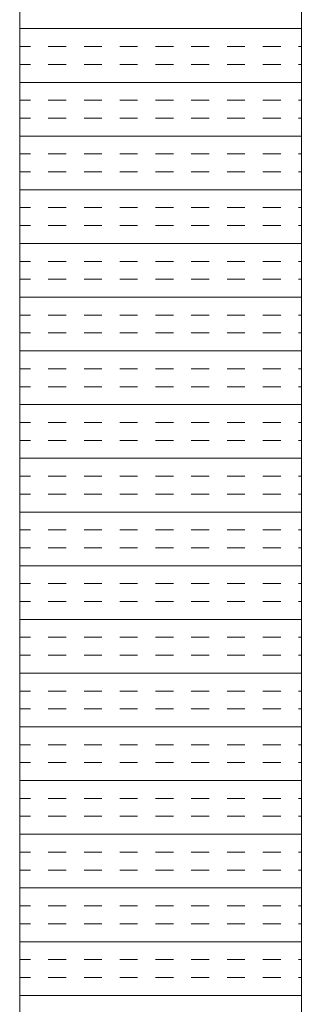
# Model space of a CAD drawing. Extents: x 3940905 to 4145695, y 925352 to 1109797.
# Tile 284 of 656: x 3979803 to 3979853, y 1100259 to 1100434. Entities that reach past the tile are written whole.
import ezdxf

# ---------------------------------------------------------------- set-up
doc = ezdxf.new("R2010")
doc.units = 0
doc.header["$LTSCALE"] = 750
doc.header["$MEASUREMENT"] = 0
doc.layers.add('CKD Equipments', color=252, linetype='CONTINUOUS', lineweight=0)

msp = doc.modelspace()

# ---------------------------------------------------------------- linework, layer by layer
at = {"layer": 'CKD Equipments'}
for p, q in [((3979802.61, 1100610.1), (3979802.61, 1099910.1)), ((3979852.61, 1100560.1), (3979852.61, 1099960.1))]:
    msp.add_line(p, q, dxfattribs=at)
at = {"layer": 'CKD Equipments', "color": 4, "linetype": 'Continuous'}
for p, q in [((3979802.61, 1100432.46), (3979852.61, 1100432.46)), ((3979802.61, 1100429.28), (3979804.5, 1100429.28)), ((3979807.68, 1100429.28), (3979810.85, 1100429.28)), ((3979814.03, 1100429.28), (3979817.2, 1100429.28)), ((3979820.38, 1100429.28), (3979823.55, 1100429.28)), ((3979826.73, 1100429.28), (3979829.9, 1100429.28)), ((3979833.08, 1100429.28), (3979836.25, 1100429.28)), ((3979839.43, 1100429.28), (3979842.6, 1100429.28)), ((3979845.78, 1100429.28), (3979848.95, 1100429.28)), ((3979852.13, 1100429.28), (3979852.61, 1100429.28)), ((3979802.61, 1100426.11), (3979804.5, 1100426.11)), ((3979807.68, 1100426.11), (3979810.85, 1100426.11)), ((3979814.03, 1100426.11), (3979817.2, 1100426.11)), ((3979820.38, 1100426.11), (3979823.55, 1100426.11)), ((3979826.73, 1100426.11), (3979829.9, 1100426.11)), ((3979833.08, 1100426.11), (3979836.25, 1100426.11)), ((3979839.43, 1100426.11), (3979842.6, 1100426.11)), ((3979845.78, 1100426.11), (3979848.95, 1100426.11)), ((3979852.13, 1100426.11), (3979852.61, 1100426.11)), ((3979802.61, 1100422.93), (3979852.61, 1100422.93)), ((3979802.61, 1100419.76), (3979804.5, 1100419.76)), ((3979807.68, 1100419.76), (3979810.85, 1100419.76)), ((3979814.03, 1100419.76), (3979817.2, 1100419.76)), ((3979820.38, 1100419.76), (3979823.55, 1100419.76)), ((3979826.73, 1100419.76), (3979829.9, 1100419.76)), ((3979833.08, 1100419.76), (3979836.25, 1100419.76)), ((3979839.43, 1100419.76), (3979842.6, 1100419.76)), ((3979845.78, 1100419.76), (3979848.95, 1100419.76)), ((3979852.13, 1100419.76), (3979852.61, 1100419.76)), ((3979802.61, 1100416.58), (3979804.5, 1100416.58)), ((3979807.68, 1100416.58), (3979810.85, 1100416.58)), ((3979814.03, 1100416.58), (3979817.2, 1100416.58)), ((3979820.38, 1100416.58), (3979823.55, 1100416.58)), ((3979826.73, 1100416.58), (3979829.9, 1100416.58)), ((3979833.08, 1100416.58), (3979836.25, 1100416.58)), ((3979839.43, 1100416.58), (3979842.6, 1100416.58)), ((3979845.78, 1100416.58), (3979848.95, 1100416.58)), ((3979852.13, 1100416.58), (3979852.61, 1100416.58)), ((3979802.61, 1100413.41), (3979852.61, 1100413.41)), ((3979802.61, 1100410.23), (3979804.5, 1100410.23)), ((3979807.68, 1100410.23), (3979810.85, 1100410.23)), ((3979814.03, 1100410.23), (3979817.2, 1100410.23)), ((3979820.38, 1100410.23), (3979823.55, 1100410.23)), ((3979826.73, 1100410.23), (3979829.9, 1100410.23)), ((3979833.08, 1100410.23), (3979836.25, 1100410.23)), ((3979839.43, 1100410.23), (3979842.6, 1100410.23)), ((3979845.78, 1100410.23), (3979848.95, 1100410.23)), ((3979852.13, 1100410.23), (3979852.61, 1100410.23)), ((3979802.61, 1100407.06), (3979804.5, 1100407.06)), ((3979807.68, 1100407.06), (3979810.85, 1100407.06)), ((3979814.03, 1100407.06), (3979817.2, 1100407.06)), ((3979820.38, 1100407.06), (3979823.55, 1100407.06)), ((3979826.73, 1100407.06), (3979829.9, 1100407.06)), ((3979833.08, 1100407.06), (3979836.25, 1100407.06)), ((3979839.43, 1100407.06), (3979842.6, 1100407.06)), ((3979845.78, 1100407.06), (3979848.95, 1100407.06)), ((3979852.13, 1100407.06), (3979852.61, 1100407.06)), ((3979802.61, 1100403.88), (3979852.61, 1100403.88)), ((3979802.61, 1100400.71), (3979804.5, 1100400.71)), ((3979807.68, 1100400.71), (3979810.85, 1100400.71)), ((3979814.03, 1100400.71), (3979817.2, 1100400.71)), ((3979820.38, 1100400.71), (3979823.55, 1100400.71)), ((3979826.73, 1100400.71), (3979829.9, 1100400.71)), ((3979833.08, 1100400.71), (3979836.25, 1100400.71)), ((3979839.43, 1100400.71), (3979842.6, 1100400.71)), ((3979845.78, 1100400.71), (3979848.95, 1100400.71)), ((3979852.13, 1100400.71), (3979852.61, 1100400.71)), ((3979802.61, 1100397.53), (3979804.5, 1100397.53)), ((3979807.68, 1100397.53), (3979810.85, 1100397.53)), ((3979814.03, 1100397.53), (3979817.2, 1100397.53)), ((3979820.38, 1100397.53), (3979823.55, 1100397.53)), ((3979826.73, 1100397.53), (3979829.9, 1100397.53)), ((3979833.08, 1100397.53), (3979836.25, 1100397.53)), ((3979839.43, 1100397.53), (3979842.6, 1100397.53)), ((3979845.78, 1100397.53), (3979848.95, 1100397.53)), ((3979852.13, 1100397.53), (3979852.61, 1100397.53)), ((3979802.61, 1100394.36), (3979852.61, 1100394.36)), ((3979802.61, 1100391.18), (3979804.5, 1100391.18)), ((3979807.68, 1100391.18), (3979810.85, 1100391.18)), ((3979814.03, 1100391.18), (3979817.2, 1100391.18)), ((3979820.38, 1100391.18), (3979823.55, 1100391.18)), ((3979826.73, 1100391.18), (3979829.9, 1100391.18)), ((3979833.08, 1100391.18), (3979836.25, 1100391.18)), ((3979839.43, 1100391.18), (3979842.6, 1100391.18)), ((3979845.78, 1100391.18), (3979848.95, 1100391.18)), ((3979852.13, 1100391.18), (3979852.61, 1100391.18)), ((3979802.61, 1100388.01), (3979804.5, 1100388.01)), ((3979807.68, 1100388.01), (3979810.85, 1100388.01)), ((3979814.03, 1100388.01), (3979817.2, 1100388.01)), ((3979820.38, 1100388.01), (3979823.55, 1100388.01)), ((3979826.73, 1100388.01), (3979829.9, 1100388.01)), ((3979833.08, 1100388.01), (3979836.25, 1100388.01)), ((3979839.43, 1100388.01), (3979842.6, 1100388.01)), ((3979845.78, 1100388.01), (3979848.95, 1100388.01)), ((3979852.13, 1100388.01), (3979852.61, 1100388.01)), ((3979802.61, 1100384.83), (3979852.61, 1100384.83)), ((3979802.61, 1100381.66), (3979804.5, 1100381.66)), ((3979807.68, 1100381.66), (3979810.85, 1100381.66)), ((3979814.03, 1100381.66), (3979817.2, 1100381.66)), ((3979820.38, 1100381.66), (3979823.55, 1100381.66)), ((3979826.73, 1100381.66), (3979829.9, 1100381.66)), ((3979833.08, 1100381.66), (3979836.25, 1100381.66)), ((3979839.43, 1100381.66), (3979842.6, 1100381.66)), ((3979845.78, 1100381.66), (3979848.95, 1100381.66)), ((3979852.13, 1100381.66), (3979852.61, 1100381.66)), ((3979802.61, 1100378.48), (3979804.5, 1100378.48)), ((3979807.68, 1100378.48), (3979810.85, 1100378.48)), ((3979814.03, 1100378.48), (3979817.2, 1100378.48)), ((3979820.38, 1100378.48), (3979823.55, 1100378.48)), ((3979826.73, 1100378.48), (3979829.9, 1100378.48)), ((3979833.08, 1100378.48), (3979836.25, 1100378.48)), ((3979839.43, 1100378.48), (3979842.6, 1100378.48)), ((3979845.78, 1100378.48), (3979848.95, 1100378.48)), ((3979852.13, 1100378.48), (3979852.61, 1100378.48)), ((3979802.61, 1100375.31), (3979852.61, 1100375.31)), ((3979802.61, 1100372.13), (3979804.5, 1100372.13)), ((3979807.68, 1100372.13), (3979810.85, 1100372.13)), ((3979814.03, 1100372.13), (3979817.2, 1100372.13)), ((3979820.38, 1100372.13), (3979823.55, 1100372.13)), ((3979826.73, 1100372.13), (3979829.9, 1100372.13)), ((3979833.08, 1100372.13), (3979836.25, 1100372.13)), ((3979839.43, 1100372.13), (3979842.6, 1100372.13)), ((3979845.78, 1100372.13), (3979848.95, 1100372.13)), ((3979852.13, 1100372.13), (3979852.61, 1100372.13)), ((3979802.61, 1100368.96), (3979804.5, 1100368.96)), ((3979807.68, 1100368.96), (3979810.85, 1100368.96)), ((3979814.03, 1100368.96), (3979817.2, 1100368.96)), ((3979820.38, 1100368.96), (3979823.55, 1100368.96)), ((3979826.73, 1100368.96), (3979829.9, 1100368.96)), ((3979833.08, 1100368.96), (3979836.25, 1100368.96)), ((3979839.43, 1100368.96), (3979842.6, 1100368.96)), ((3979845.78, 1100368.96), (3979848.95, 1100368.96)), ((3979852.13, 1100368.96), (3979852.61, 1100368.96)), ((3979802.61, 1100365.78), (3979852.61, 1100365.78)), ((3979802.61, 1100362.61), (3979804.5, 1100362.61)), ((3979807.68, 1100362.61), (3979810.85, 1100362.61)), ((3979814.03, 1100362.61), (3979817.2, 1100362.61)), ((3979820.38, 1100362.61), (3979823.55, 1100362.61)), ((3979826.73, 1100362.61), (3979829.9, 1100362.61)), ((3979833.08, 1100362.61), (3979836.25, 1100362.61)), ((3979839.43, 1100362.61), (3979842.6, 1100362.61)), ((3979845.78, 1100362.61), (3979848.95, 1100362.61)), ((3979852.13, 1100362.61), (3979852.61, 1100362.61)), ((3979802.61, 1100359.43), (3979804.5, 1100359.43)), ((3979807.68, 1100359.43), (3979810.85, 1100359.43)), ((3979814.03, 1100359.43), (3979817.2, 1100359.43)), ((3979820.38, 1100359.43), (3979823.55, 1100359.43)), ((3979826.73, 1100359.43), (3979829.9, 1100359.43)), ((3979833.08, 1100359.43), (3979836.25, 1100359.43)), ((3979839.43, 1100359.43), (3979842.6, 1100359.43)), ((3979845.78, 1100359.43), (3979848.95, 1100359.43)), ((3979852.13, 1100359.43), (3979852.61, 1100359.43)), ((3979802.61, 1100356.26), (3979852.61, 1100356.26)), ((3979802.61, 1100353.08), (3979804.5, 1100353.08)), ((3979807.68, 1100353.08), (3979810.85, 1100353.08)), ((3979814.03, 1100353.08), (3979817.2, 1100353.08)), ((3979820.38, 1100353.08), (3979823.55, 1100353.08)), ((3979826.73, 1100353.08), (3979829.9, 1100353.08)), ((3979833.08, 1100353.08), (3979836.25, 1100353.08)), ((3979839.43, 1100353.08), (3979842.6, 1100353.08)), ((3979845.78, 1100353.08), (3979848.95, 1100353.08)), ((3979852.13, 1100353.08), (3979852.61, 1100353.08)), ((3979802.61, 1100349.91), (3979804.5, 1100349.91)), ((3979807.68, 1100349.91), (3979810.85, 1100349.91)), ((3979814.03, 1100349.91), (3979817.2, 1100349.91)), ((3979820.38, 1100349.91), (3979823.55, 1100349.91)), ((3979826.73, 1100349.91), (3979829.9, 1100349.91)), ((3979833.08, 1100349.91), (3979836.25, 1100349.91)), ((3979839.43, 1100349.91), (3979842.6, 1100349.91)), ((3979845.78, 1100349.91), (3979848.95, 1100349.91)), ((3979852.13, 1100349.91), (3979852.61, 1100349.91)), ((3979802.61, 1100346.73), (3979852.61, 1100346.73)), ((3979802.61, 1100343.56), (3979804.5, 1100343.56)), ((3979807.68, 1100343.56), (3979810.85, 1100343.56)), ((3979814.03, 1100343.56), (3979817.2, 1100343.56)), ((3979820.38, 1100343.56), (3979823.55, 1100343.56)), ((3979826.73, 1100343.56), (3979829.9, 1100343.56)), ((3979833.08, 1100343.56), (3979836.25, 1100343.56)), ((3979839.43, 1100343.56), (3979842.6, 1100343.56)), ((3979845.78, 1100343.56), (3979848.95, 1100343.56)), ((3979852.13, 1100343.56), (3979852.61, 1100343.56)), ((3979802.61, 1100340.38), (3979804.5, 1100340.38)), ((3979807.68, 1100340.38), (3979810.85, 1100340.38)), ((3979814.03, 1100340.38), (3979817.2, 1100340.38)), ((3979820.38, 1100340.38), (3979823.55, 1100340.38)), ((3979826.73, 1100340.38), (3979829.9, 1100340.38)), ((3979833.08, 1100340.38), (3979836.25, 1100340.38)), ((3979839.43, 1100340.38), (3979842.6, 1100340.38)), ((3979845.78, 1100340.38), (3979848.95, 1100340.38)), ((3979852.13, 1100340.38), (3979852.61, 1100340.38)), ((3979802.61, 1100337.21), (3979852.61, 1100337.21)), ((3979802.61, 1100334.03), (3979804.5, 1100334.03)), ((3979807.68, 1100334.03), (3979810.85, 1100334.03)), ((3979814.03, 1100334.03), (3979817.2, 1100334.03)), ((3979820.38, 1100334.03), (3979823.55, 1100334.03)), ((3979826.73, 1100334.03), (3979829.9, 1100334.03)), ((3979833.08, 1100334.03), (3979836.25, 1100334.03)), ((3979839.43, 1100334.03), (3979842.6, 1100334.03)), ((3979845.78, 1100334.03), (3979848.95, 1100334.03)), ((3979852.13, 1100334.03), (3979852.61, 1100334.03)), ((3979802.61, 1100330.86), (3979804.5, 1100330.86)), ((3979807.68, 1100330.86), (3979810.85, 1100330.86)), ((3979814.03, 1100330.86), (3979817.2, 1100330.86)), ((3979820.38, 1100330.86), (3979823.55, 1100330.86)), ((3979826.73, 1100330.86), (3979829.9, 1100330.86)), ((3979833.08, 1100330.86), (3979836.25, 1100330.86)), ((3979839.43, 1100330.86), (3979842.6, 1100330.86)), ((3979845.78, 1100330.86), (3979848.95, 1100330.86)), ((3979852.13, 1100330.86), (3979852.61, 1100330.86)), ((3979802.61, 1100327.68), (3979852.61, 1100327.68)), ((3979802.61, 1100324.51), (3979804.5, 1100324.51)), ((3979807.68, 1100324.51), (3979810.85, 1100324.51)), ((3979814.03, 1100324.51), (3979817.2, 1100324.51)), ((3979820.38, 1100324.51), (3979823.55, 1100324.51)), ((3979826.73, 1100324.51), (3979829.9, 1100324.51)), ((3979833.08, 1100324.51), (3979836.25, 1100324.51)), ((3979839.43, 1100324.51), (3979842.6, 1100324.51)), ((3979845.78, 1100324.51), (3979848.95, 1100324.51)), ((3979852.13, 1100324.51), (3979852.61, 1100324.51)), ((3979802.61, 1100321.33), (3979804.5, 1100321.33)), ((3979807.68, 1100321.33), (3979810.85, 1100321.33)), ((3979814.03, 1100321.33), (3979817.2, 1100321.33)), ((3979820.38, 1100321.33), (3979823.55, 1100321.33)), ((3979826.73, 1100321.33), (3979829.9, 1100321.33)), ((3979833.08, 1100321.33), (3979836.25, 1100321.33)), ((3979839.43, 1100321.33), (3979842.6, 1100321.33)), ((3979845.78, 1100321.33), (3979848.95, 1100321.33)), ((3979852.13, 1100321.33), (3979852.61, 1100321.33)), ((3979802.61, 1100318.16), (3979852.61, 1100318.16)), ((3979802.61, 1100314.98), (3979804.5, 1100314.98)), ((3979807.68, 1100314.98), (3979810.85, 1100314.98)), ((3979814.03, 1100314.98), (3979817.2, 1100314.98)), ((3979820.38, 1100314.98), (3979823.55, 1100314.98)), ((3979826.73, 1100314.98), (3979829.9, 1100314.98)), ((3979833.08, 1100314.98), (3979836.25, 1100314.98)), ((3979839.43, 1100314.98), (3979842.6, 1100314.98)), ((3979845.78, 1100314.98), (3979848.95, 1100314.98)), ((3979852.13, 1100314.98), (3979852.61, 1100314.98)), ((3979802.61, 1100311.81), (3979804.5, 1100311.81)), ((3979807.68, 1100311.81), (3979810.85, 1100311.81)), ((3979814.03, 1100311.81), (3979817.2, 1100311.81)), ((3979820.38, 1100311.81), (3979823.55, 1100311.81)), ((3979826.73, 1100311.81), (3979829.9, 1100311.81)), ((3979833.08, 1100311.81), (3979836.25, 1100311.81)), ((3979839.43, 1100311.81), (3979842.6, 1100311.81)), ((3979845.78, 1100311.81), (3979848.95, 1100311.81)), ((3979852.13, 1100311.81), (3979852.61, 1100311.81)), ((3979802.61, 1100308.63), (3979852.61, 1100308.63)), ((3979802.61, 1100305.46), (3979804.5, 1100305.46)), ((3979807.68, 1100305.46), (3979810.85, 1100305.46)), ((3979814.03, 1100305.46), (3979817.2, 1100305.46)), ((3979820.38, 1100305.46), (3979823.55, 1100305.46)), ((3979826.73, 1100305.46), (3979829.9, 1100305.46)), ((3979833.08, 1100305.46), (3979836.25, 1100305.46)), ((3979839.43, 1100305.46), (3979842.6, 1100305.46)), ((3979845.78, 1100305.46), (3979848.95, 1100305.46)), ((3979852.13, 1100305.46), (3979852.61, 1100305.46)), ((3979802.61, 1100302.28), (3979804.5, 1100302.28)), ((3979807.68, 1100302.28), (3979810.85, 1100302.28)), ((3979814.03, 1100302.28), (3979817.2, 1100302.28)), ((3979820.38, 1100302.28), (3979823.55, 1100302.28)), ((3979826.73, 1100302.28), (3979829.9, 1100302.28)), ((3979833.08, 1100302.28), (3979836.25, 1100302.28)), ((3979839.43, 1100302.28), (3979842.6, 1100302.28)), ((3979845.78, 1100302.28), (3979848.95, 1100302.28)), ((3979852.13, 1100302.28), (3979852.61, 1100302.28)), ((3979802.61, 1100299.11), (3979852.61, 1100299.11)), ((3979802.61, 1100295.93), (3979804.5, 1100295.93)), ((3979807.68, 1100295.93), (3979810.85, 1100295.93)), ((3979814.03, 1100295.93), (3979817.2, 1100295.93)), ((3979820.38, 1100295.93), (3979823.55, 1100295.93)), ((3979826.73, 1100295.93), (3979829.9, 1100295.93)), ((3979833.08, 1100295.93), (3979836.25, 1100295.93)), ((3979839.43, 1100295.93), (3979842.6, 1100295.93)), ((3979845.78, 1100295.93), (3979848.95, 1100295.93)), ((3979852.13, 1100295.93), (3979852.61, 1100295.93)), ((3979802.61, 1100292.76), (3979804.5, 1100292.76)), ((3979807.68, 1100292.76), (3979810.85, 1100292.76)), ((3979814.03, 1100292.76), (3979817.2, 1100292.76)), ((3979820.38, 1100292.76), (3979823.55, 1100292.76)), ((3979826.73, 1100292.76), (3979829.9, 1100292.76)), ((3979833.08, 1100292.76), (3979836.25, 1100292.76)), ((3979839.43, 1100292.76), (3979842.6, 1100292.76)), ((3979845.78, 1100292.76), (3979848.95, 1100292.76)), ((3979852.13, 1100292.76), (3979852.61, 1100292.76)), ((3979802.61, 1100289.58), (3979852.61, 1100289.58)), ((3979802.61, 1100286.41), (3979804.5, 1100286.41)), ((3979807.68, 1100286.41), (3979810.85, 1100286.41)), ((3979814.03, 1100286.41), (3979817.2, 1100286.41)), ((3979820.38, 1100286.41), (3979823.55, 1100286.41)), ((3979826.73, 1100286.41), (3979829.9, 1100286.41)), ((3979833.08, 1100286.41), (3979836.25, 1100286.41)), ((3979839.43, 1100286.41), (3979842.6, 1100286.41)), ((3979845.78, 1100286.41), (3979848.95, 1100286.41)), ((3979852.13, 1100286.41), (3979852.61, 1100286.41)), ((3979802.61, 1100283.23), (3979804.5, 1100283.23)), ((3979807.68, 1100283.23), (3979810.85, 1100283.23)), ((3979814.03, 1100283.23), (3979817.2, 1100283.23)), ((3979820.38, 1100283.23), (3979823.55, 1100283.23)), ((3979826.73, 1100283.23), (3979829.9, 1100283.23)), ((3979833.08, 1100283.23), (3979836.25, 1100283.23)), ((3979839.43, 1100283.23), (3979842.6, 1100283.23)), ((3979845.78, 1100283.23), (3979848.95, 1100283.23)), ((3979852.13, 1100283.23), (3979852.61, 1100283.23)), ((3979802.61, 1100280.06), (3979852.61, 1100280.06)), ((3979802.61, 1100276.88), (3979804.5, 1100276.88)), ((3979807.68, 1100276.88), (3979810.85, 1100276.88)), ((3979814.03, 1100276.88), (3979817.2, 1100276.88)), ((3979820.38, 1100276.88), (3979823.55, 1100276.88)), ((3979826.73, 1100276.88), (3979829.9, 1100276.88)), ((3979833.08, 1100276.88), (3979836.25, 1100276.88)), ((3979839.43, 1100276.88), (3979842.6, 1100276.88)), ((3979845.78, 1100276.88), (3979848.95, 1100276.88)), ((3979852.13, 1100276.88), (3979852.61, 1100276.88)), ((3979802.61, 1100273.71), (3979804.5, 1100273.71)), ((3979807.68, 1100273.71), (3979810.85, 1100273.71)), ((3979814.03, 1100273.71), (3979817.2, 1100273.71)), ((3979820.38, 1100273.71), (3979823.55, 1100273.71)), ((3979826.73, 1100273.71), (3979829.9, 1100273.71)), ((3979833.08, 1100273.71), (3979836.25, 1100273.71)), ((3979839.43, 1100273.71), (3979842.6, 1100273.71)), ((3979845.78, 1100273.71), (3979848.95, 1100273.71)), ((3979852.13, 1100273.71), (3979852.61, 1100273.71)), ((3979802.61, 1100270.53), (3979852.61, 1100270.53)), ((3979802.61, 1100267.36), (3979804.5, 1100267.36)), ((3979807.68, 1100267.36), (3979810.85, 1100267.36)), ((3979814.03, 1100267.36), (3979817.2, 1100267.36)), ((3979820.38, 1100267.36), (3979823.55, 1100267.36)), ((3979826.73, 1100267.36), (3979829.9, 1100267.36)), ((3979833.08, 1100267.36), (3979836.25, 1100267.36)), ((3979839.43, 1100267.36), (3979842.6, 1100267.36)), ((3979845.78, 1100267.36), (3979848.95, 1100267.36)), ((3979852.13, 1100267.36), (3979852.61, 1100267.36)), ((3979802.61, 1100264.18), (3979804.5, 1100264.18)), ((3979807.68, 1100264.18), (3979810.85, 1100264.18)), ((3979814.03, 1100264.18), (3979817.2, 1100264.18)), ((3979820.38, 1100264.18), (3979823.55, 1100264.18)), ((3979826.73, 1100264.18), (3979829.9, 1100264.18)), ((3979833.08, 1100264.18), (3979836.25, 1100264.18)), ((3979839.43, 1100264.18), (3979842.6, 1100264.18)), ((3979845.78, 1100264.18), (3979848.95, 1100264.18)), ((3979852.13, 1100264.18), (3979852.61, 1100264.18)), ((3979802.61, 1100261.01), (3979852.61, 1100261.01))]:
    msp.add_line(p, q, dxfattribs=at)

doc.saveas('drawing.dxf')
